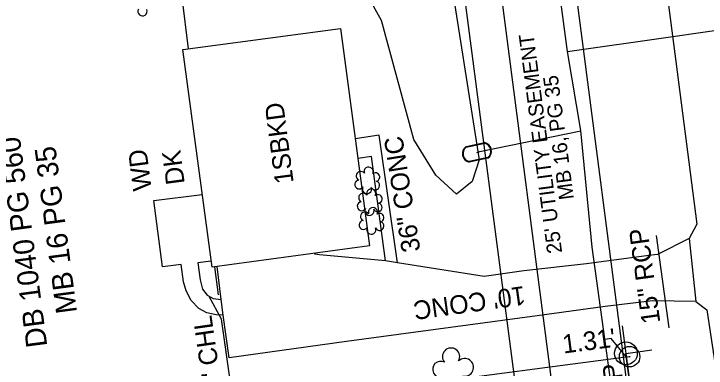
# Model space of a CAD drawing. Extents: x 2364404 to 2371833, y 798876 to 809754.
# Drawn here: x 2368462.5 to 2368611.1, y 806094.4 to 806170.3 of the extents above; entities that cross this region are included whole.
import ezdxf

# ---------------------------------------------------------------- set-up
doc = ezdxf.new("R2010")
doc.units = 0
for name, color, linetype in [('Exist Building', 7, 'Continuous'), ('Exist Building Text', 7, 'Continuous'), ('Exist Other Culture Area Outline', 7, 'Continuous'), ('Exist Other Culture Area Outline Text', 7, 'Continuous'), ('Exist Other Culture Fence Line', 7, 'Continuous'), ('Exist Other Culture Fence Line Text', 7, 'Continuous'), ('Exist Other Culture Gate', 7, 'Continuous'), ('Exist Property Deed Book Text', 7, 'Continuous'), ('Exist Property Iron Pin CELL', 7, 'Continuous'), ('Exist Property Iron Pin Text', 7, 'Continuous'), ('Exist Property Line', 7, 'Continuous'), ('Exist Property Line Leader', 7, 'Continuous'), ('Exist Property Line Text', 7, 'Continuous'), ('Exist Right of Way Easement Line', 7, 'Continuous'), ('Exist Right of Way Easement Line Text', 7, 'Continuous'), ('Exist Right of Way Line', 7, 'Continuous'), ('Exist Roads EOP', 7, 'Continuous'), ('Exist Roads EOP Other', 7, 'Continuous'), ('Exist Roads EOP Other Text', 7, 'Continuous'), ('Exist Structure Minor Pipes RCP 15 Inch', 7, 'Continuous'), ('Exist Structure Minor Pipes RCP 15 Inch Text', 7, 'Continuous'), ('Exist Utilities Power Joint Use Telephone CELL', 7, 'Continuous'), ('Exist Utilities Sanitary Sewer UG Line', 7, 'Continuous'), ('Exist Utilities Water Meter CELL', 7, 'Continuous'), ('Exist Utilities Water UG Line SUE LOS B', 7, 'Continuous'), ('Exist Vegetation Shrub CELL', 7, 'Continuous'), ('Exist Vegetation Tree CELL', 7, 'Continuous'), ('Exist Vegetation Woods Line', 7, 'Continuous')]:
    doc.layers.add(name, color=color, linetype=linetype)

msp = doc.modelspace()

# ---------------------------------------------------------------- linework, layer by layer
at = {"layer": 'Exist Building'}
msp.add_lwpolyline([(2368505.02, 806116.07), (2368498.78, 806162.71), (2368532.58, 806167.24), (2368538.82, 806120.59)], close=True, dxfattribs=at)
at = {"layer": 'Exist Other Culture Area Outline'}
for points in [[(2368544.82, 806117.01), (2368540.9, 806144.37), (2368535.75, 806143.57)], [(2368542.27, 806117.41), (2368539.23, 806139.8), (2368536.31, 806139.34)], [(2368507.43, 806105.76), (2368505.92, 806105.83), (2368503.91, 806106.29), (2368502.19, 806107.2), (2368500.54, 806108.91), (2368499.44, 806110.99), (2368498.93, 806112.9), (2368498.4, 806116.6), (2368494.38, 806116.11), (2368492.55, 806130.34), (2368502.93, 806131.65)], [(2368504.85, 806117.31), (2368501.98, 806116.94), (2368502.44, 806113.36), (2368503, 806111.35), (2368504, 806110.02), (2368505.24, 806109.35), (2368507, 806109.14)]]:
    msp.add_lwpolyline(points, dxfattribs=at)
at = {"layer": 'Exist Other Culture Fence Line'}
for p, q in [((2368498.37, 806175.09), (2368499.91, 806162.86)), ((2368506.42, 806110.09), (2368505.62, 806116.15)), ((2368509.93, 806084.62), (2368507.04, 806104.9))]:
    msp.add_line(p, q, dxfattribs=at)
at = {"layer": 'Exist Other Culture Gate'}
msp.add_line((2368507.04, 806104.9), (2368504.39, 806109.79), dxfattribs=at)
at = {"layer": 'Exist Property Iron Pin CELL'}
for radius in [2.2, 0.0707]:
    msp.add_circle((2368594.65, 806096.85), radius, dxfattribs=at)
at = {"layer": 'Exist Property Line'}
for p, q in [((2368593.35, 806096.68), (2368428.98, 806075.21)), ((2368594.65, 806096.85), (2368593.35, 806096.68))]:
    msp.add_line(p, q, dxfattribs=at)
at = {"layer": 'Exist Property Line Leader'}
msp.add_lwpolyline([(2368594, 806096.76), (2368590.68, 806100.72), (2368588.98, 806100.46)], dxfattribs=at)
at = {"layer": 'Exist Right of Way Easement Line'}
msp.add_line((2368631.3, 805622.61), (2368519.57, 806478.09), dxfattribs=at)
at = {"layer": 'Exist Right of Way Line'}
msp.add_line((2368614.63, 805933.13), (2368545.92, 806461.27), dxfattribs=at)
at = {"layer": 'Exist Roads EOP'}
msp.add_lwpolyline([(2368584.76, 806311.27), (2368588.82, 806280.28), (2368585.76, 806276.49), (2368588.03, 806255.81), (2368592.19, 806252.14), (2368598.11, 806209.59), (2368604.6, 806160.15), (2368609.05, 806125.26), (2368607.46, 806122.2), (2368608.86, 806108.67), (2368611.24, 806106.9), (2368613.5, 806091.72)], dxfattribs=at)
at = {"layer": 'Exist Roads EOP Other'}
for p, q in [((2368544.82, 806117.01), (2368542.27, 806117.41)), ((2368563.46, 806114.06), (2368544.82, 806117.01))]:
    msp.add_line(p, q, dxfattribs=at)
for points in [[(2368607.46, 806122.2), (2368600.67, 806118.75), (2368598.77, 806118.52)], [(2368542.27, 806117.41), (2368528.12, 806118.67), (2368527.1, 806118.8), (2368527.07, 806119.02)], [(2368598.77, 806118.52), (2368585.37, 806116.76), (2368571.98, 806115.27), (2368563.46, 806114.06)], [(2368508.73, 806096.63), (2368507.43, 806105.76), (2368507, 806109.14), (2368506.1, 806116.21)], [(2368608.86, 806108.67), (2368599.54, 806108.81), (2368589.4, 806107.61), (2368574.83, 806105.58)], [(2368574.83, 806105.58), (2368533.89, 806100.08), (2368508.73, 806096.63)]]:
    msp.add_lwpolyline(points, dxfattribs=at)
at = {"layer": 'Exist Structure Minor Pipes RCP 15 Inch'}
msp.add_line((2368603.16, 806103.02), (2368600.44, 806122.84), dxfattribs=at)
at = {"layer": 'Exist Utilities Power Joint Use Telephone CELL'}
msp.add_line((2368593.85, 806097.56), (2368593.85, 806097.56), dxfattribs=at)
msp.add_lwpolyline([(2368593.06, 806103.44), (2368594.53, 806092.2), (2368593.83, 806097.56), (2368599.42, 806098.31)], dxfattribs=at)
msp.add_circle((2368593.86, 806097.56), 2.45, dxfattribs=at)
at = {"layer": 'Exist Utilities Sanitary Sewer UG Line'}
msp.add_line((2368565.44, 806186.73), (2368604.1, 805891.33), dxfattribs=at)
at = {"layer": 'Exist Utilities Water Meter CELL'}
msp.add_line((2368561.89, 806140.65), (2368561.89, 806140.65), dxfattribs=at)
for points in [[(2368559.54, 806141.88), (2368563.52, 806142.74)], [(2368559.57, 806141.75), (2368563.55, 806142.61)], [(2368564.21, 806139.55), (2368560.2, 806138.69)], [(2368564.24, 806139.42), (2368560.23, 806138.56)]]:
    msp.add_lwpolyline(points, dxfattribs=at)
for centre, radius, start, end in [((2368560.61, 806140.37), 1.86, 125.2835, 258.0849), ((2368560.62, 806140.37), 1.73, 127.4064, 255.8878), ((2368563.15, 806140.92), 1.86, 305.7538, 78.4139), ((2368563.16, 806140.92), 1.73, 307.2327, 76.9783)]:
    msp.add_arc(centre, radius, start, end, dxfattribs=at)
at = {"layer": 'Exist Utilities Water UG Line SUE LOS B'}
for points in [[(2368591.16, 806087.23), (2368586.61, 806120.34), (2368584.18, 806145.32), (2368581.3, 806162.29), (2368574.92, 806210.1), (2368570.92, 806238.38), (2368570.73, 806239.93), (2368558.61, 806330.34), (2368551.92, 806375.78), (2368545.8, 806416.25), (2368536.4, 806481.89), (2368535.55, 806488.9), (2368535.57, 806489.47), (2368535.43, 806489.89), (2368531.58, 806524.39), (2368524.43, 806581.98), (2368519.2, 806620.08), (2368510.97, 806683.25)], [(2368581.3, 806162.29), (2368602.95, 806165.33), (2368626.74, 806168.8), (2368635.99, 806169.02), (2368636.59, 806169.15)], [(2368561.89, 806140.65), (2368562.48, 806140.86), (2368584.18, 806145.28)]]:
    msp.add_lwpolyline(points, dxfattribs=at)
at = {"layer": 'Exist Vegetation Shrub CELL'}
for p, q in [((2368538.41, 806134.48), (2368538.41, 806134.48)), ((2368538.95, 806129.81), (2368538.95, 806129.81)), ((2368539.34, 806125.78), (2368539.34, 806125.78))]:
    msp.add_line(p, q, dxfattribs=at)
for centre, radius, start, end in [((2368490.08, 806170.89), 0.984, 151.2797, 21.387), ((2368538.64, 806136.52), 0.99, 334.8391, 200.4717), ((2368536.93, 806135.6), 0.968, 35.8908, 245.4216), ((2368540.09, 806135.35), 0.929, 284.4567, 126.0861), ((2368536.61, 806133.77), 0.955, 95.1099, 327.9534), ((2368540.05, 806133.55), 0.937, 204.9913, 73.4601), ((2368538.28, 806132.79), 0.984, 151.2797, 21.387), ((2368539.17, 806131.85), 0.99, 334.8391, 200.4717), ((2368537.46, 806130.94), 0.968, 35.8908, 245.4216), ((2368540.62, 806130.68), 0.929, 284.4567, 126.0861), ((2368537.15, 806129.11), 0.955, 95.1099, 327.9534), ((2368540.58, 806128.88), 0.937, 204.9913, 73.4601), ((2368538.82, 806128.13), 0.984, 151.2797, 21.387), ((2368539.56, 806127.82), 0.99, 334.8391, 200.4717), ((2368537.85, 806126.91), 0.968, 35.8908, 245.4216), ((2368541.01, 806126.65), 0.929, 284.4567, 126.0861), ((2368537.53, 806125.08), 0.955, 95.1099, 327.9534), ((2368540.97, 806124.85), 0.937, 204.9913, 73.4601), ((2368539.21, 806124.1), 0.984, 151.2797, 21.387)]:
    msp.add_arc(centre, radius, start, end, dxfattribs=at)
at = {"layer": 'Exist Vegetation Tree CELL'}
for centre, radius, start, end in [((2368556.32, 806096.86), 1.86, 330.1651, 219.7134), ((2368554.1, 806094.14), 1.73, 62.6636, 279.3457), ((2368559.26, 806094.57), 1.9, 257.1011, 134.1999)]:
    msp.add_arc(centre, radius, start, end, dxfattribs=at)
at = {"layer": 'Exist Vegetation Woods Line'}
msp.add_lwpolyline([(2368546.25, 806191.99), (2368552.04, 806188.47), (2368555.57, 806182.15), (2368562.38, 806139.08), (2368560.84, 806134.42), (2368557.52, 806131.72), (2368553.09, 806135.79), (2368548.36, 806143.43), (2368541.38, 806168.91), (2368539.06, 806173.14), (2368534.41, 806176.44), (2368530.49, 806177.3), (2368529.74, 806180.45), (2368529.6, 806182.86), (2368532.39, 806185.48), (2368535.53, 806187.69), (2368538.41, 806189.33), (2368546.25, 806191.99)], dxfattribs=at)

# ---------------------------------------------------------------- texts
at = {"layer": 'Exist Building Text'}
msp.add_text('1SBKD', height=4, rotation=97.4798, dxfattribs=at).set_placement((2368522.55, 806134.18))
at = {"layer": 'Exist Other Culture Area Outline Text'}
for s, rotation, p in [('36" CONC', 99.0217, (2368549.77, 806119.58)), ('WD', 97.4798, (2368492.08, 806132.71)), ('DK', 97.4798, (2368499.17, 806133.99))]:
    msp.add_text(s, height=4, rotation=rotation, dxfattribs=at).set_placement(p)
at = {"layer": 'Exist Other Culture Fence Line Text'}
msp.add_text('48" CHL', height=4, rotation=98.1137, dxfattribs=at).set_placement((2368507.71, 806086.04))
at = {"layer": 'Exist Property Deed Book Text'}
for s, p in [('DB 1040 PG 560', (2368469.67, 806099.11)), ('MB 16 PG 35', (2368476.06, 806106.38))]:
    msp.add_text(s, height=4.5, rotation=97.4798, dxfattribs=at).set_placement(p)
at = {"layer": 'Exist Property Iron Pin Text'}
msp.add_text('EIP', height=4, rotation=97.4798, dxfattribs=at).set_placement((2368593.84, 806087.11))
at = {"layer": 'Exist Property Line Text'}
msp.add_text("1.31'", height=4, rotation=7.441, dxfattribs=at).set_placement((2368580.49, 806097.53))
at = {"layer": 'Exist Right of Way Easement Line Text'}
for s, p in [("25' UTILITY EASEMENT", (2368580.18, 806119.19)), ('MB 16, PG 35', (2368582.71, 806130.7))]:
    msp.add_text(s, height=3.2, rotation=97.4798, dxfattribs=at).set_placement(p)
at = {"layer": 'Exist Roads EOP Other Text'}
msp.add_text("10' CONC", height=4, rotation=187.9413, dxfattribs=at).set_placement((2368571.98, 806112.02))
at = {"layer": 'Exist Structure Minor Pipes RCP 15 Inch Text'}
msp.add_text('15" RCP', height=4, rotation=97.8257, dxfattribs=at).set_placement((2368601.26, 806104.19))

doc.saveas('drawing.dxf')
